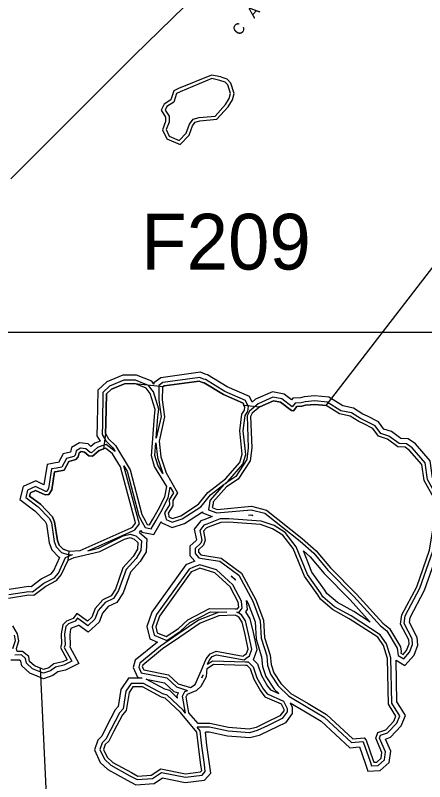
# Model space of a CAD drawing. Extents: x 2104537 to 2336408, y 34176 to 229611.
# Drawn here: x 2307830 to 2315671, y 56446 to 71119 of the extents above; entities that cross this region are included whole.
import ezdxf

# ---------------------------------------------------------------- set-up
doc = ezdxf.new("R2010")
doc.units = 0
for name, color, linetype in [('Exist Boundary Land Use Park State Division NC Parks and Recreation', 7, 'Continuous'), ('Exist Hydrographic Buffer Line', 7, 'Continuous'), ('Exist Hydrographic Island Shore', 7, 'Continuous'), ('Exist Hydrographic River Shore Label', 7, 'Continuous'), ('Exist Maritime Ferry Route', 7, 'Continuous'), ('Exist Road Secondary Structure Ferry Ramp Number Label', 7, 'Continuous'), ('Map Preparation Inset Cut Line', 7, 'Continuous')]:
    doc.layers.add(name, color=color, linetype=linetype)

msp = doc.modelspace()

# ---------------------------------------------------------------- linework, layer by layer
at = {"layer": 'Exist Boundary Land Use Park State Division NC Parks and Recreation'}
for points in [[(2307699, 59961), (2308090, 60022), (2308181, 60016), (2308413, 60192), (2308620, 60295), (2308710, 60404), (2308841, 60688), (2308864, 60856), (2308747, 60895), (2308671, 60977), (2308637, 61061), (2308583, 61420), (2308540, 61520), (2308313, 61757), (2308103, 61913), (2308119, 61979), (2308218, 62022), (2308402, 61935), (2308469, 61944), (2308526, 62035), (2308581, 62378), (2308631, 62387), (2308764, 62412), (2308854, 62579), (2308987, 62614), (2309036, 62665), (2309052, 62741), (2309093, 62766), (2309152, 62758), (2309236, 62683), (2309311, 62676), (2309435, 62786), (2309524, 62818), (2309562, 63103), (2309556, 63112), (2309563, 63303), (2309573, 63871), (2309672, 63964), (2309921, 64065), (2310121, 64067), (2310664, 64012), (2310679, 64023), (2311353, 64115), (2311412, 64091), (2311445, 64083), (2311814, 63861), (2312191, 63692), (2312208, 63658), (2312514, 63624), (2312773, 63738), (2312907, 63713), (2313117, 63551), (2313159, 63549), (2313224, 63627), (2313316, 63634), (2313391, 63654), (2313566, 63670), (2313782, 63649), (2315870, 66357)], [(2308426, 56182), (2308310, 58618), (2308196, 58664), (2308103, 58749), (2308086, 58840), (2307968, 58937), (2307868, 58937), (2307851, 58995), (2307899, 59145), (2307873, 59278), (2307780, 59429)]]:
    msp.add_lwpolyline(points, dxfattribs=at)
at = {"layer": 'Exist Hydrographic Buffer Line'}
for p, q in [((2311552, 61775), (2311527, 61654)), ((2311418, 61614), (2311413, 61591))]:
    msp.add_line(p, q, dxfattribs=at)
for points in [[(2311764, 69939), (2311585, 69976), (2310958, 69717), (2310866, 69672), (2310808, 69501), (2310679, 69416), (2310623, 69300), (2310709, 69170), (2310709, 69087), (2310647, 68929), (2310730, 68755), (2310986, 68647), (2311159, 68825), (2311226, 69003), (2311274, 69072), (2311362, 69098), (2311689, 69128), (2311907, 69369), (2311989, 69501), (2312020, 69622), (2311959, 69818), (2311888, 69899), (2311770, 69937)], [(2311464, 64247), (2311374, 64284), (2310616, 64180)], [(2310152, 64231), (2309888, 64229), (2309582, 64104), (2309410, 63944), (2309399, 63307), (2309390, 63069)], [(2310134, 64132), (2309908, 64131), (2309636, 64020), (2309508, 63900), (2309498, 63305), (2309490, 63095)], [(2310527, 63021), (2310560, 63432), (2310576, 63580), (2310474, 63908), (2310380, 64034), (2310134, 64132)], [(2310483, 64060), (2310442, 64115), (2310152, 64231)], [(2310616, 64180), (2310484, 64083), (2310483, 64060)], [(2311433, 64154), (2311362, 64183), (2310654, 64086)], [(2312267, 63687), (2312239, 63742), (2311845, 63919), (2311471, 64144), (2311433, 64154)], [(2312364, 63713), (2312312, 63818), (2311890, 64007), (2311509, 64236), (2311464, 64247)], [(2310654, 64086), (2310581, 64032), (2310576, 63752), (2310620, 63435), (2310527, 63021)], [(2313289, 63797), (2313143, 63786), (2313119, 63757), (2312976, 63868), (2312753, 63908), (2312429, 63767)], [(2315525, 59209), (2315380, 59494), (2315392, 59589), (2315670, 60111), (2315921, 60837), (2315978, 61160), (2316052, 61568), (2316038, 61867), (2315822, 62263), (2315775, 62592), (2315494, 62913), (2315355, 63011), (2315215, 63018), (2315032, 63151), (2314890, 63198), (2314787, 63338), (2314574, 63445), (2314488, 63484), (2314305, 63599), (2314105, 63640), (2313837, 63809), (2313567, 63835), (2313363, 63816), (2313289, 63797)], [(2311842, 62151), (2311901, 62196), (2312187, 62525), (2312243, 62710), (2312196, 63164), (2312232, 63458), (2312281, 63536), (2312293, 63636), (2312267, 63687)], [(2312481, 63682), (2312316, 63543), (2312269, 63449), (2312292, 62838), (2312265, 62614), (2312051, 62288), (2311842, 62151)], [(2312429, 63767), (2312364, 63713)], [(2313305, 63699), (2313192, 63691), (2313134, 63621), (2312935, 63775), (2312765, 63806), (2312481, 63682)], [(2315429, 59181), (2315278, 59477), (2315297, 59620), (2315580, 60150), (2315825, 60862), (2315881, 61178), (2315953, 61575), (2315941, 61840), (2315727, 62232), (2315682, 62549), (2315428, 62839), (2315322, 62914), (2315180, 62921), (2314987, 63062), (2314829, 63115), (2314722, 63260), (2314532, 63356), (2314442, 63397), (2314268, 63506), (2314067, 63548), (2313804, 63713), (2313566, 63736), (2313380, 63719), (2313305, 63699)], [(2309490, 63095), (2309564, 62972), (2309698, 62839), (2309743, 62765)], [(2309453, 62966), (2309350, 62930), (2309278, 62866), (2309224, 62915), (2309058, 62936), (2308906, 62845), (2308888, 62758), (2308744, 62720), (2308657, 62558), (2308602, 62548)], [(2309390, 63069), (2309453, 62966)], [(2309506, 62881), (2309401, 62843), (2309289, 62744), (2309264, 62746), (2309181, 62821), (2309079, 62834), (2308994, 62783), (2308976, 62697), (2308953, 62673), (2308810, 62635), (2308721, 62470), (2308620, 62451)], [(2309743, 62765), (2309572, 62904), (2309506, 62881)], [(2310657, 62345), (2310557, 62507), (2310502, 62694), (2310520, 62932)], [(2310520, 62932), (2310555, 62651), (2310657, 62345)], [(2308602, 62548), (2308438, 62520), (2308375, 62129), (2308221, 62203), (2307979, 62097), (2307918, 61846), (2308204, 61634), (2308401, 61428), (2308424, 61374), (2308478, 61017), (2308530, 60888), (2308656, 60752), (2308685, 60742)], [(2308620, 62451), (2308524, 62435), (2308463, 62058), (2308430, 62005), (2308413, 62002), (2308219, 62095), (2308063, 62026), (2308029, 61886), (2308270, 61708), (2308485, 61483), (2308520, 61402), (2308573, 61043), (2308615, 60941), (2308711, 60837), (2308856, 60790), (2308924, 60796)], [(2310187, 61447), (2309910, 62491)], [(2309910, 62491), (2309969, 62393), (2310195, 61537), (2310259, 61417)], [(2310519, 61439), (2310621, 61617), (2310757, 61878), (2310798, 62088)], [(2310798, 62088), (2310859, 61979), (2310778, 61845), (2310780, 61744), (2310685, 61595), (2310704, 61522)], [(2311413, 61748), (2311565, 61938), (2311829, 62141)], [(2311829, 62141), (2311556, 61829), (2311552, 61775)], [(2310704, 61522), (2310718, 61469), (2310837, 61415), (2311027, 61478), (2311382, 61709), (2311413, 61748)], [(2311527, 61654), (2311687, 61594), (2312348, 61653), (2312609, 61585), (2313284, 61054), (2313548, 60820), (2313818, 60497), (2314315, 59994), (2314824, 59430), (2314944, 59337), (2315143, 59003), (2315165, 58864)], [(2310626, 61428), (2310634, 61399), (2310831, 61310), (2311070, 61389), (2311418, 61614)], [(2311413, 61591), (2311599, 61522)], [(2311599, 61522), (2311462, 61469)], [(2313676, 60059), (2313425, 60412), (2313212, 60944), (2312996, 61214), (2312787, 61348), (2312537, 61433), (2311917, 61479), (2311752, 61476), (2311498, 61377)], [(2312297, 61549), (2312340, 61553), (2312377, 61543)], [(2312377, 61543), (2312297, 61549)], [(2310070, 61244), (2310117, 61265), (2310205, 61382), (2310187, 61447)], [(2310234, 61256), (2310251, 61225), (2310484, 61180), (2310605, 61391)], [(2310259, 61417), (2310315, 61313), (2310434, 61290), (2310519, 61439)], [(2310605, 61391), (2310626, 61428)], [(2311462, 61469), (2311383, 61438), (2311258, 61283), (2311300, 61078), (2311295, 61066), (2311174, 60953), (2311174, 60777), (2311270, 60669)], [(2311498, 61377), (2311443, 61356), (2311364, 61257), (2311401, 61072), (2311381, 61011), (2311273, 60910), (2311273, 60814), (2311347, 60730), (2311411, 60720)], [(2309217, 60867), (2310070, 61244)], [(2309217, 60867), (2309425, 60915), (2309896, 61154), (2310030, 61187), (2310096, 61164)], [(2310207, 61220), (2310346, 61097), (2310333, 60845), (2310221, 60662), (2310036, 60457), (2309894, 60060), (2309777, 59877), (2309609, 59797)], [(2310207, 61220), (2310234, 61256)], [(2310096, 61164), (2310137, 61150), (2310245, 61055), (2310236, 60875), (2310142, 60721), (2309950, 60508), (2309806, 60104), (2309709, 59954), (2309548, 59877)], [(2307704, 60028), (2308087, 60088), (2308161, 60083), (2308378, 60248), (2308579, 60348), (2308654, 60439), (2308792, 60738), (2308924, 60796)], [(2313758, 60113), (2313512, 60460), (2313350, 60864)], [(2313350, 60864), (2313477, 60751), (2313745, 60431), (2314244, 59926), (2314628, 59500)], [(2307711, 60129), (2308083, 60187), (2308131, 60184), (2308326, 60332), (2308516, 60427), (2308570, 60492), (2308685, 60742)], [(2311207, 60643), (2311095, 60596), (2310446, 59692), (2310349, 59417), (2310408, 59178), (2310550, 59120)], [(2311270, 60669), (2311207, 60643)], [(2311914, 60294), (2311684, 60503), (2311364, 60601), (2311243, 60551)], [(2311411, 60720), (2311747, 60666), (2312109, 60397), (2312379, 59900), (2312520, 59525), (2312540, 59193), (2312645, 58858), (2312663, 58674), (2312720, 58504), (2312864, 58283), (2313068, 58083), (2313403, 57885)], [(2311243, 60551), (2311159, 60516), (2310535, 59646), (2310452, 59412), (2310491, 59250), (2310730, 59152), (2310995, 59328), (2311173, 59493), (2311566, 59695), (2311883, 59692)], [(2311981, 60366), (2311963, 60383)], [(2311963, 60383), (2312032, 60331), (2312048, 60302)], [(2312048, 60302), (2311981, 60366)], [(2312075, 59690), (2312116, 59690), (2312176, 59771), (2312162, 59900), (2311998, 60214), (2311914, 60294)], [(2315125, 57817), (2315043, 57949), (2315025, 58816), (2314941, 59084), (2314818, 59260), (2314260, 59620), (2313946, 59796), (2313723, 59983), (2313676, 60059)], [(2314628, 59500), (2314311, 59705), (2314002, 59878), (2313798, 60048), (2313758, 60113)], [(2309548, 59877), (2309416, 59726), (2309350, 59555), (2309217, 59433), (2309022, 59575), (2308977, 59518), (2308849, 59466), (2308798, 59415), (2308772, 59274), (2308782, 59069), (2308764, 59018), (2308910, 58753), (2308759, 58676), (2308599, 58641), (2308503, 58567), (2308370, 58522), (2308285, 58557)], [(2312244, 59697), (2312278, 59743), (2312260, 59914)], [(2312260, 59914), (2312290, 59859), (2312423, 59504), (2312443, 59175), (2312548, 58838), (2312566, 58653), (2312631, 58460), (2312788, 58220), (2312876, 58133)], [(2309609, 59797), (2309502, 59674), (2309433, 59498), (2309225, 59306), (2309040, 59440), (2309037, 59437), (2308905, 59383), (2308889, 59367), (2308871, 59267), (2308882, 59054), (2308872, 59026), (2309046, 58712), (2308793, 58582), (2308641, 58549), (2308550, 58479), (2308367, 58417), (2308248, 58466)], [(2311883, 59692), (2311713, 59685), (2311338, 59540), (2310944, 59268), (2310611, 59043), (2310212, 58717), (2310193, 58640), (2310242, 58531)], [(2312109, 59670), (2312075, 59690)], [(2312294, 59280), (2312239, 59526), (2312164, 59639), (2312109, 59670)], [(2312390, 59301), (2312331, 59565), (2312244, 59697)], [(2312254, 58814), (2312314, 58858), (2312360, 58981), (2312294, 59280)], [(2312383, 58787), (2312396, 58796), (2312462, 58974), (2312390, 59301)], [(2307783, 58996), (2307832, 59149), (2307811, 59254)], [(2315124, 58773), (2315289, 58670), (2315467, 58871), (2315539, 59062), (2315525, 59209)], [(2315165, 58864), (2315271, 58798), (2315381, 58923), (2315439, 59075), (2315429, 59181)], [(2310550, 59120), (2310124, 58772), (2310090, 58631), (2310173, 58445)], [(2308285, 58557), (2308161, 58608), (2308043, 58715), (2308026, 58805), (2307945, 58872), (2307819, 58871)], [(2311513, 58695), (2311542, 58767), (2311601, 58841), (2311683, 58877), (2312210, 58781), (2312254, 58814)], [(2308248, 58466), (2308107, 58523), (2307952, 58665), (2307936, 58752), (2307910, 58773), (2307745, 58772)], [(2311513, 58695), (2311609, 58760), (2312238, 58743)], [(2312240, 58742), (2312289, 58741), (2312385, 58646), (2312457, 58437)], [(2312383, 58787), (2312471, 58700), (2312547, 58478)], [(2315209, 57869), (2315140, 57978), (2315124, 58773)], [(2310152, 58427), (2309995, 58426), (2309853, 58212), (2309801, 57884), (2309744, 57820), (2309572, 57490), (2309484, 57320), (2309411, 57244), (2309345, 57058), (2309454, 56815), (2309603, 56682), (2309974, 56475)], [(2310260, 58427), (2310152, 58427)], [(2310173, 58445), (2310260, 58427)], [(2310242, 58531), (2310733, 58432), (2310915, 58261), (2311129, 58195)], [(2310336, 58412), (2310686, 58341), (2310865, 58174), (2310954, 58146)], [(2310691, 58219), (2310336, 58412)], [(2311403, 58437), (2311426, 58490)], [(2311403, 58437), (2311425, 58478), (2311426, 58490)], [(2312457, 58437), (2312580, 58224), (2312652, 58126), (2312967, 57985), (2313036, 57850), (2313036, 57782)], [(2312547, 58478), (2312663, 58277), (2312716, 58205), (2312876, 58133)], [(2310153, 58328), (2310048, 58328), (2309947, 58176), (2309893, 57840), (2309826, 57763), (2309659, 57444), (2309565, 57262), (2309496, 57191), (2309451, 57062), (2309535, 56874), (2309660, 56762), (2310022, 56561)], [(2310653, 58128), (2310283, 58329), (2310153, 58328)], [(2311089, 57760), (2311044, 57815), (2310736, 58102), (2310653, 58128)], [(2310939, 58047), (2310787, 58189), (2310691, 58219)], [(2310939, 58047), (2310930, 58098), (2310954, 58146)], [(2311089, 57760), (2311033, 58083), (2311079, 58175), (2311129, 58195)], [(2313094, 57953), (2313354, 57800)], [(2313094, 57953), (2313134, 57874), (2313134, 57749)], [(2313403, 57885), (2313748, 57682), (2314269, 57198), (2314485, 57216), (2314494, 57207), (2314624, 56831)], [(2314531, 56799), (2314582, 56650), (2314821, 56660), (2314993, 56816), (2315022, 57029), (2314919, 57263), (2315016, 57297), (2315219, 57514), (2315306, 57712), (2315209, 57869)], [(2314624, 56831), (2314651, 56752), (2314782, 56757), (2314900, 56864), (2314921, 57015), (2314805, 57279), (2314825, 57335), (2314961, 57382), (2315136, 57569), (2315195, 57704), (2315125, 57817)], [(2313036, 57782), (2312939, 57655), (2312658, 57518)], [(2313134, 57749), (2313003, 57576), (2312701, 57429)], [(2313354, 57800), (2313689, 57603), (2314234, 57096), (2314423, 57112), (2314531, 56799)], [(2312658, 57518), (2312464, 57423), (2312314, 57384), (2311907, 57416), (2311551, 57493), (2311312, 57491)], [(2311451, 56772), (2311401, 57131), (2311372, 57418), (2311312, 57491)], [(2312701, 57429), (2312498, 57331), (2312323, 57285), (2311892, 57318), (2311541, 57395), (2311473, 57394)], [(2311549, 56786), (2311499, 57143), (2311473, 57394)], [(2309974, 56475), (2310141, 56385), (2310489, 56412), (2310650, 56518), (2311086, 56433), (2311455, 56477), (2311573, 56606), (2311549, 56786)], [(2310022, 56561), (2310162, 56486), (2310456, 56509), (2310630, 56622), (2311090, 56532), (2311407, 56570), (2311469, 56638), (2311451, 56772)]]:
    msp.add_lwpolyline(points, dxfattribs=at)
at = {"layer": 'Exist Hydrographic Island Shore'}
for p, q in [((2311618, 61765), (2311603, 61695)), ((2315220, 58936), (2315217, 58909))]:
    msp.add_line(p, q, dxfattribs=at)
for points in [[(2311750, 69874), (2311591, 69908), (2310985, 69657), (2310919, 69625), (2310863, 69459), (2310730, 69372), (2310698, 69305), (2310774, 69189), (2310775, 69075), (2310718, 68931), (2310778, 68806), (2310970, 68725), (2311102, 68861), (2311167, 69034), (2311233, 69129), (2311349, 69163), (2311657, 69191), (2311854, 69409), (2311928, 69527), (2311952, 69620), (2311900, 69785), (2311850, 69842), (2311750, 69874)], [(2310121, 64067), (2309921, 64065), (2309672, 63964), (2309573, 63871), (2309563, 63303), (2309556, 63112)], [(2310462, 61472), (2310563, 61649), (2310694, 61900), (2310733, 62099), (2310496, 62480), (2310435, 62687), (2310494, 63438), (2310509, 63573), (2310414, 63878), (2310338, 63980), (2310121, 64067)], [(2310679, 64023), (2310646, 63999), (2310641, 63756), (2310686, 63432), (2310582, 62966), (2310619, 62665), (2310722, 62357), (2310934, 61978), (2310844, 61827), (2310846, 61725), (2310755, 61584), (2310767, 61539)], [(2311412, 64091), (2311353, 64115), (2310679, 64023)], [(2312209, 63658), (2312191, 63692), (2311814, 63861), (2311445, 64083), (2311412, 64091)], [(2313316, 63634), (2313224, 63628), (2313159, 63549), (2313117, 63551), (2312907, 63713), (2312773, 63738), (2312516, 63626)], [(2311362, 61789), (2311518, 61985), (2311856, 62244), (2312128, 62557), (2312176, 62717), (2312130, 63164), (2312168, 63481), (2312217, 63558), (2312225, 63624), (2312209, 63658)], [(2312516, 63626), (2312368, 63502), (2312335, 63435), (2312358, 62835), (2312328, 62591), (2312098, 62241), (2311875, 62094), (2311620, 61802), (2311618, 61765)], [(2315364, 59162), (2315210, 59465), (2315233, 59640), (2315519, 60176), (2315761, 60878), (2315816, 61189), (2315887, 61579), (2315876, 61822), (2315664, 62210), (2315619, 62520), (2315383, 62790), (2315299, 62849), (2315157, 62857), (2314956, 63003), (2314788, 63059), (2314678, 63209), (2314503, 63297), (2314410, 63339), (2314243, 63444), (2314042, 63486), (2313782, 63649), (2313566, 63670), (2313391, 63654), (2313316, 63634)], [(2309556, 63112), (2309616, 63013), (2309750, 62880), (2310030, 62419), (2310256, 61561), (2310317, 61448)], [(2309524, 62818), (2309435, 62786), (2309311, 62676), (2309236, 62683), (2309152, 62758), (2309093, 62766), (2309052, 62741), (2309036, 62665), (2308987, 62614), (2308854, 62579), (2308764, 62412), (2308631, 62387)], [(2310124, 61430), (2309846, 62474), (2309694, 62721), (2309559, 62830), (2309524, 62818)], [(2308631, 62387), (2308581, 62378), (2308526, 62035), (2308469, 61944), (2308402, 61935), (2308218, 62023), (2308119, 61979), (2308103, 61913), (2308313, 61757), (2308540, 61520), (2308583, 61420), (2308637, 61061), (2308671, 60977), (2308747, 60895), (2308864, 60857), (2309072, 60875), (2310046, 61305)], [(2310767, 61539), (2310773, 61516), (2310840, 61486), (2310998, 61538), (2311337, 61758), (2311362, 61789)], [(2311603, 61695), (2311696, 61660), (2312353, 61719), (2312638, 61645), (2313326, 61104), (2313595, 60865), (2313866, 60541), (2314363, 60039), (2314868, 59478), (2314994, 59381), (2315206, 59025), (2315220, 58936)], [(2310046, 61305), (2310075, 61318), (2310133, 61395), (2310124, 61430)], [(2310317, 61448), (2310358, 61372), (2310400, 61363), (2310462, 61472)], [(2313621, 60023), (2313367, 60381), (2313154, 60910), (2312951, 61165), (2312758, 61289), (2312524, 61368), (2311915, 61413), (2311765, 61410), (2311522, 61316)], [(2311522, 61316), (2311483, 61301), (2311434, 61240), (2311469, 61067), (2311437, 60974), (2311338, 60882), (2311338, 60839), (2311380, 60791), (2311421, 60785)], [(2307699, 59961), (2308090, 60022), (2308181, 60016), (2308413, 60192), (2308620, 60296), (2308710, 60404), (2308841, 60688), (2308957, 60739), (2309447, 60853), (2309919, 61092), (2310027, 61119), (2310075, 61102)], [(2310075, 61102), (2310103, 61092), (2310178, 61026), (2310171, 60895), (2310089, 60760), (2309892, 60542), (2309746, 60133), (2309664, 60005), (2309507, 59930)], [(2311421, 60785), (2311773, 60728), (2312159, 60441), (2312439, 59927), (2312585, 59539), (2312605, 59205), (2312709, 58871), (2312727, 58688), (2312779, 58533), (2312915, 58325), (2313108, 58135), (2313437, 57942)], [(2311268, 60490), (2311201, 60463), (2310593, 59615), (2310520, 59409), (2310547, 59298), (2310722, 59226), (2310954, 59380), (2311135, 59548), (2311550, 59761), (2312039, 59756)], [(2311869, 60246), (2311651, 60444), (2311367, 60532), (2311268, 60490)], [(2312039, 59756), (2312083, 59756), (2312108, 59789), (2312098, 59881), (2311945, 60174), (2311869, 60246)], [(2315069, 57783), (2314977, 57930), (2314959, 58805), (2314881, 59055), (2314771, 59212), (2314226, 59564), (2313908, 59742), (2313672, 59940), (2313621, 60023)], [(2309507, 59930), (2309359, 59760), (2309294, 59593), (2309212, 59518), (2309010, 59664), (2308936, 59573), (2308812, 59522), (2308737, 59447), (2308706, 59278), (2308716, 59078), (2308692, 59012), (2308820, 58780), (2308737, 58738), (2308570, 58702), (2308471, 58626), (2308372, 58592), (2308310, 58618)], [(2312077, 59613), (2312043, 59633), (2311726, 59620), (2311369, 59481), (2310981, 59213), (2310650, 58990), (2310270, 58680), (2310262, 58647), (2310288, 58589)], [(2312230, 59266), (2312177, 59500), (2312118, 59590), (2312077, 59613)], [(2308310, 58618), (2308196, 58664), (2308103, 58749), (2308086, 58840), (2307968, 58937), (2307868, 58937), (2307851, 58995), (2307899, 59145), (2307873, 59278), (2307780, 59429)], [(2312215, 58867), (2312259, 58899), (2312291, 58986), (2312230, 59266)], [(2315217, 58909), (2315258, 58883), (2315324, 58958), (2315372, 59084), (2315364, 59162)], [(2311183, 58247), (2311274, 58306), (2311388, 58566), (2311485, 58800), (2311559, 58895), (2311675, 58945), (2312193, 58851), (2312215, 58867)], [(2311263, 58177), (2311300, 58192), (2311391, 58274), (2311489, 58459), (2311504, 58610), (2311628, 58694), (2312236, 58677)], [(2310288, 58589), (2310764, 58493), (2310949, 58319), (2311183, 58247)], [(2312236, 58677), (2312261, 58676), (2312328, 58610), (2312397, 58409)], [(2312397, 58409), (2312525, 58188), (2312609, 58073), (2312919, 57934), (2312970, 57834), (2312970, 57804)], [(2310130, 58263), (2310083, 58262), (2310009, 58151), (2309955, 57811), (2309880, 57726), (2309717, 57414), (2309619, 57223), (2309553, 57155), (2309521, 57065), (2309589, 56914), (2309698, 56816), (2310053, 56619)], [(2310627, 58067), (2310266, 58263), (2310130, 58263)], [(2311155, 57763), (2311101, 58073), (2311126, 58123), (2311263, 58177)], [(2311308, 57392), (2310996, 57770), (2310702, 58044), (2310627, 58067)], [(2313437, 57942), (2313787, 57735), (2314292, 57266), (2314509, 57284), (2314551, 57243), (2314686, 56852)], [(2311332, 57557), (2311155, 57763)], [(2312970, 57804), (2312896, 57707), (2312623, 57574)], [(2314686, 56852), (2314697, 56819), (2314755, 56821), (2314838, 56897), (2314853, 57006), (2314734, 57277), (2314774, 57387), (2314924, 57439), (2315080, 57606), (2315121, 57699), (2315069, 57783)], [(2312623, 57574), (2312441, 57485), (2312308, 57451), (2311916, 57481), (2311557, 57559), (2311332, 57557)], [(2311386, 56763), (2311336, 57124), (2311308, 57392)], [(2310053, 56619), (2310176, 56553), (2310434, 56573), (2310616, 56691), (2311092, 56599), (2311375, 56633), (2311400, 56660), (2311386, 56763)]]:
    msp.add_lwpolyline(points, dxfattribs=at)
at = {"layer": 'Exist Maritime Ferry Route'}
msp.add_lwpolyline([(2307741, 67991), (2310103, 70347), (2313258, 73426), (2316123, 76216), (2316346, 76510), (2317088, 78278)], dxfattribs=at)
at = {"layer": 'Map Preparation Inset Cut Line'}
for points in [[(2319544, 95147), (2262949, 95147), (2262949, 70118), (2244094, 70118), (2244094, 50898), (2300689, 50898), (2300689, 65052), (2319544, 65052)], [(2300689, 65052), (2319852, 65052), (2319852, 34363), (2300689, 34363)]]:
    msp.add_lwpolyline(points, close=True, dxfattribs=at)

# ---------------------------------------------------------------- texts
at = {"layer": 'Exist Hydrographic River Shore Label'}
msp.add_text('C   A   P   E', height=210, rotation=49.6987, dxfattribs=at).set_placement((2312123, 70716))
at = {"layer": 'Exist Road Secondary Structure Ferry Ramp Number Label'}
msp.add_text('F209', height=1066.3, dxfattribs=at).set_placement((2310240, 66252))

doc.saveas('drawing.dxf')
